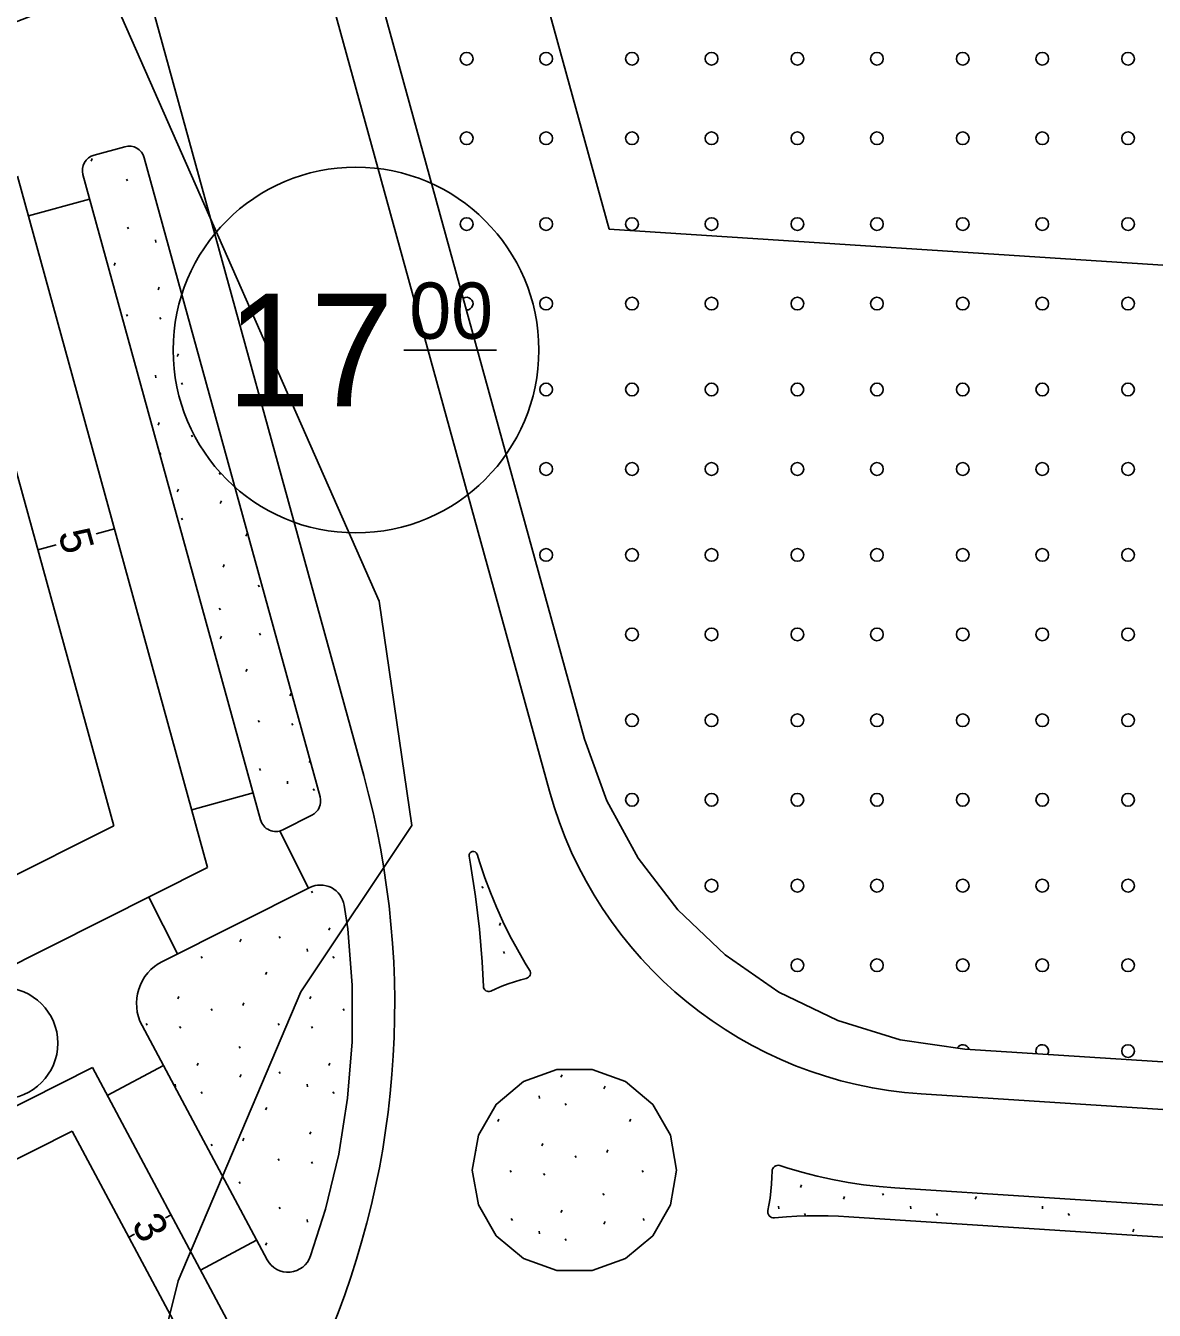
# Model space of a CAD drawing. Extents: x 419396 to 421519, y 4453567 to 4456767.
# Drawn here: x 420968.5 to 421039.5, y 4454627.8 to 4454708.6 of the extents above; entities that cross this region are included whole.
import ezdxf

# ---------------------------------------------------------------- set-up
doc = ezdxf.new("R2010")
doc.units = 0
for name, color, linetype in [('0_KADASTRO', 7, 'Continuous'), ('Level 20', 7, 'Continuous'), ('Level 28', 7, 'Continuous'), ('Level 29', 7, 'Continuous'), ('Level 41', 7, 'Continuous'), ('Level 43', 7, 'Continuous'), ('Level 55', 7, 'Continuous'), ('Level 58', 7, 'Continuous'), ('Level 62', 7, 'Continuous')]:
    doc.layers.add(name, color=color, linetype=linetype)

msp = doc.modelspace()

# ---------------------------------------------------------------- linework, layer by layer
at = {"layer": '0_KADASTRO'}
msp.add_lwpolyline([(420970.25, 4454598.21), (420978.09, 4454629.67), (420985.81, 4454647.83), (420992.78, 4454658.3), (420990.74, 4454672.41), (420973.683, 4454711.074), (420973.63, 4454711.21), (420957.38, 4454751.82), (420949.17, 4454769.71), (421010.39, 4454774.36), (421028.563, 4454776.952), (421116.99, 4454780.91)], dxfattribs=at)
msp.add_lwpolyline([(420825.87, 4454662.23), (420828.17, 4454662.95), (420856.17, 4454670.85), (420866.72, 4454673.73), (420892.87, 4454681.75), (420899.17, 4454683.65), (420924.82, 4454692.32), (420973.683, 4454711.074), (420990.74, 4454672.41), (420992.78, 4454658.3), (420985.81, 4454647.83), (420978.09, 4454629.67), (420970.25, 4454598.21), (420955.24, 4454588.12), (420920.19, 4454567.78), (420912.5, 4454600.93), (420905.177, 4454628.047), (420892.96, 4454667.25), (420873.18, 4454657.62), (420849.59, 4454646.37), (420826.56, 4454642.02)], close=True, dxfattribs=at)
at = {"layer": 'Level 20'}
for p, q in [((421005.199, 4454695.804), (420987.869, 4454758.776)), ((421074.366, 4454691.311), (421005.199, 4454695.804)), ((420964.49, 4454692.979), (420974.038, 4454658.284)), ((420974.085, 4454676.958), (420972.928, 4454676.64)), ((420969.264, 4454675.632), (420970.421, 4454675.95)), ((420974.038, 4454658.284), (420919.222, 4454630.8)), ((420920.123, 4454613.353), (420971.435, 4454639.08)), ((420978.56, 4454625.739), (420971.435, 4454639.08)), ((420977.644, 4454633.823), (420977.291, 4454633.635)), ((420974.997, 4454632.41), (420975.35, 4454632.598))]:
    msp.add_line(p, q, dxfattribs=at)
at = {"layer": 'Level 28'}
for p, q in [((420972.804, 4454700.453), (420974.732, 4454700.983)), ((420975.961, 4454700.285), (420987.021, 4454660.1)), ((420972.105, 4454699.223), (420983.269, 4454658.656)), ((420968.67, 4454696.631), (420972.526, 4454697.692)), ((420978.948, 4454659.282), (420982.805, 4454660.343)), ((420986.505, 4454658.941), (420984.682, 4454658.027)), ((420986.285, 4454654.356), (420984.492, 4454657.932)), ((420986.367, 4454654.398), (420977.097, 4454649.75)), ((420978.043, 4454650.224), (420976.25, 4454653.799)), ((420988.756, 4454651.805), (420988.524, 4454653.288)), ((420989.031, 4454648.258), (420988.756, 4454651.805)), ((420989.029, 4454644.701), (420989.031, 4454648.258)), ((420983.688, 4454630.995), (420975.819, 4454645.727)), ((420988.749, 4454641.154), (420989.029, 4454644.701)), ((420972.703, 4454643.072), (420982.656, 4454624.437)), ((420973.633, 4454641.329), (420977.162, 4454643.214)), ((420988.194, 4454637.64), (420988.749, 4454641.154)), ((420987.367, 4454634.181), (420988.194, 4454637.64)), ((420986.417, 4454631.239), (420987.367, 4454634.181)), ((420983.029, 4454632.229), (420979.501, 4454630.344))]:
    msp.add_line(p, q, dxfattribs=at)
for centre, radius, start, end in [((420973.069, 4454699.489), 1, 105.38745, 195.38745), ((420974.997, 4454700.019), 1, 15.38745, 105.38745), ((420986.056, 4454659.835), 1, 296.6285, 15.38745), ((420984.234, 4454658.921), 1, 195.38745, 296.6285), ((420987.04, 4454653.055), 1.502, 8.89912, 116.6285), ((420978.418, 4454647.116), 2.947, 116.6285, 208.10831), ((420985.001, 4454631.696), 1.488, 208.10831, 342.08913)]:
    msp.add_arc(centre, radius, start, end, dxfattribs=at)
at = {"layer": 'Level 29'}
for p, q in [((421003.655, 4454663.725), (420975.535, 4454765.902)), ((420967.983, 4454699.126), (420979.947, 4454655.653)), ((421005.048, 4454659.859), (421003.655, 4454663.725)), ((421007.02, 4454656.255), (421005.048, 4454659.859)), ((421009.524, 4454652.997), (421007.02, 4454656.255)), ((420979.947, 4454655.653), (420916.009, 4454623.596)), ((421012.5, 4454650.163), (421009.524, 4454652.997)), ((421015.876, 4454647.822), (421012.5, 4454650.163)), ((421019.573, 4454646.029), (421015.876, 4454647.822)), ((421023.503, 4454644.827), (421019.573, 4454646.029)), ((421027.57, 4454644.245), (421023.503, 4454644.827)), ((421081.103, 4454640.767), (421027.57, 4454644.245)), ((420917.819, 4454615.554), (420972.703, 4454643.072))]:
    msp.add_line(p, q, dxfattribs=at)
at = {"layer": 'Level 41'}
for p, q in [((420972.621, 4454700.081), (420972.692, 4454700.241)), ((420974.841, 4454698.944), (420974.912, 4454698.837)), ((420974.908, 4454695.914), (420974.979, 4454695.807)), ((420976.666, 4454695.123), (420976.684, 4454694.963)), ((420974.059, 4454693.509), (420974.131, 4454693.669)), ((420976.831, 4454691.979), (420976.901, 4454692.139)), ((420974.841, 4454690.434), (420974.912, 4454690.327)), ((420976.94, 4454690.242), (420977.011, 4454690.135)), ((420978.037, 4454687.788), (420978.108, 4454687.947)), ((420976.666, 4454686.613), (420976.684, 4454686.453)), ((420978.296, 4454686.143), (420978.366, 4454686.036)), ((420976.831, 4454683.469), (420976.901, 4454683.629)), ((420978.926, 4454682.853), (420978.997, 4454682.747)), ((420976.94, 4454681.732), (420977.011, 4454681.625)), ((420980.678, 4454680.471), (420980.749, 4454680.364)), ((420978.037, 4454679.278), (420978.108, 4454679.437)), ((420980.736, 4454678.549), (420980.808, 4454678.709)), ((420978.296, 4454677.633), (420978.366, 4454677.526)), ((420982.352, 4454676.489), (420982.424, 4454676.649)), ((420980.914, 4454674.551), (420980.985, 4454674.711)), ((420978.972, 4454674.273), (420978.997, 4454674.237)), ((420983.134, 4454673.414), (420983.205, 4454673.307)), ((420980.678, 4454671.961), (420980.749, 4454671.854)), ((420980.736, 4454670.039), (420980.808, 4454670.199)), ((420983.201, 4454670.384), (420983.272, 4454670.277)), ((420982.352, 4454667.979), (420982.424, 4454668.139)), ((420985.124, 4454666.449), (420985.194, 4454666.609)), ((420983.134, 4454664.904), (420983.205, 4454664.797)), ((420985.233, 4454664.712), (420985.304, 4454664.605)), ((420983.201, 4454661.874), (420983.272, 4454661.767)), ((420986.33, 4454662.258), (420986.39, 4454662.394)), ((420984.959, 4454661.083), (420984.977, 4454660.923)), ((420986.589, 4454660.613), (420986.659, 4454660.506)), ((420997.201, 4454654.465), (420997.272, 4454654.358)), ((420986.474, 4454654.167), (420986.545, 4454654.06)), ((420998.298, 4454652.011), (420998.369, 4454652.17)), ((420981.977, 4454650.984), (420982.049, 4454651.144)), ((420984.442, 4454651.329), (420984.513, 4454651.222)), ((420987.571, 4454651.713), (420987.642, 4454651.872)), ((420986.2, 4454650.538), (420986.218, 4454650.378)), ((420998.557, 4454650.366), (420998.627, 4454650.259)), ((420979.537, 4454650.068), (420979.607, 4454649.961)), ((420987.83, 4454650.068), (420987.9, 4454649.961)), ((420983.593, 4454648.924), (420983.665, 4454649.084)), ((420978.072, 4454647.394), (420978.142, 4454647.554)), ((420982.155, 4454646.986), (420982.226, 4454647.146)), ((420986.365, 4454647.394), (420986.435, 4454647.554)), ((420980.167, 4454646.778), (420980.238, 4454646.672)), ((420988.46, 4454646.778), (420988.531, 4454646.672)), ((420976.082, 4454645.849), (420976.153, 4454645.742)), ((420978.181, 4454645.657), (420978.252, 4454645.55)), ((420984.375, 4454645.849), (420984.446, 4454645.742)), ((420986.474, 4454645.657), (420986.545, 4454645.55)), ((420981.919, 4454644.396), (420981.99, 4454644.289)), ((420979.278, 4454643.203), (420979.349, 4454643.362)), ((420987.571, 4454643.203), (420987.642, 4454643.362)), ((420981.977, 4454642.474), (420982.049, 4454642.634)), ((420984.442, 4454642.819), (420984.513, 4454642.712)), ((421002.171, 4454642.471), (421002.242, 4454642.63)), ((420977.907, 4454642.028), (420977.925, 4454641.868)), ((420979.537, 4454641.558), (420979.607, 4454641.451)), ((420986.2, 4454642.028), (420986.218, 4454641.868)), ((420987.83, 4454641.558), (420987.9, 4454641.451)), ((421004.87, 4454641.742), (421004.942, 4454641.902)), ((421000.8, 4454641.296), (421000.818, 4454641.136)), ((421002.43, 4454640.826), (421002.5, 4454640.719)), ((420983.593, 4454640.414), (420983.665, 4454640.574)), ((420998.193, 4454639.682), (420998.265, 4454639.842)), ((421006.486, 4454639.682), (421006.558, 4454639.842)), ((420986.365, 4454638.884), (420986.435, 4454639.044)), ((420980.167, 4454638.268), (420980.238, 4454638.162)), ((420982.155, 4454638.476), (420982.226, 4454638.636)), ((421000.965, 4454638.152), (421001.035, 4454638.312)), ((420996.808, 4454637.863), (420996.826, 4454637.904)), ((421003.06, 4454637.536), (421003.131, 4454637.43)), ((421005.048, 4454637.744), (421005.119, 4454637.904)), ((420984.375, 4454637.339), (420984.446, 4454637.232)), ((420986.474, 4454637.147), (420986.545, 4454637.04)), ((420998.975, 4454636.607), (420999.046, 4454636.5)), ((421007.268, 4454636.607), (421007.339, 4454636.5)), ((420981.919, 4454635.886), (420981.99, 4454635.779)), ((421001.074, 4454636.415), (421001.145, 4454636.308)), ((421009.367, 4454636.415), (421009.396, 4454636.371)), ((421004.812, 4454635.154), (421004.883, 4454635.047)), ((421017.23, 4454635.537), (421017.301, 4454635.696)), ((421019.929, 4454634.808), (421020.001, 4454634.968)), ((421022.394, 4454635.153), (421022.465, 4454635.046)), ((421028.222, 4454634.808), (421028.294, 4454634.968)), ((420984.442, 4454634.309), (420984.513, 4454634.202)), ((421015.859, 4454634.362), (421015.877, 4454634.202)), ((421024.152, 4454634.362), (421024.17, 4454634.202)), ((421032.445, 4454634.362), (421032.463, 4454634.202)), ((420982.035, 4454634.092), (420982.049, 4454634.124)), ((420986.2, 4454633.518), (420986.218, 4454633.358)), ((420999.042, 4454633.577), (420999.113, 4454633.47)), ((421002.171, 4454633.961), (421002.242, 4454634.12)), ((421004.87, 4454633.232), (421004.942, 4454633.392)), ((421007.335, 4454633.577), (421007.406, 4454633.47)), ((421017.489, 4454633.892), (421017.559, 4454633.785)), ((421025.782, 4454633.892), (421025.852, 4454633.785)), ((421034.075, 4454633.892), (421034.145, 4454633.785)), ((421000.8, 4454632.786), (421000.818, 4454632.626)), ((421038.131, 4454632.748), (421038.203, 4454632.908)), ((420983.593, 4454631.904), (420983.665, 4454632.064)), ((421002.43, 4454632.316), (421002.5, 4454632.209))]:
    msp.add_line(p, q, dxfattribs=at)
at = {"layer": 'Level 43'}
for centre in [(420996.237, 4454706.514), (421001.237, 4454706.514), (421006.637, 4454706.514), (421011.637, 4454706.514), (421017.037, 4454706.514), (421022.037, 4454706.514), (421027.437, 4454706.514), (421032.437, 4454706.514), (421037.837, 4454706.514), (420996.237, 4454701.514), (421001.237, 4454701.514), (421006.637, 4454701.514), (421011.637, 4454701.514), (421017.037, 4454701.514), (421022.037, 4454701.514), (421027.437, 4454701.514), (421032.437, 4454701.514), (421037.837, 4454701.514), (420996.237, 4454696.114), (421001.237, 4454696.114), (421006.637, 4454696.114), (421011.637, 4454696.114), (421017.037, 4454696.114), (421022.037, 4454696.114), (421027.437, 4454696.114), (421032.437, 4454696.114), (421037.837, 4454696.114), (421001.237, 4454691.114), (421006.637, 4454691.114), (421011.637, 4454691.114), (421017.037, 4454691.114), (421022.037, 4454691.114), (421027.437, 4454691.114), (421032.437, 4454691.114), (421037.837, 4454691.114), (421001.237, 4454685.714), (421006.637, 4454685.714), (421011.637, 4454685.714), (421017.037, 4454685.714), (421022.037, 4454685.714), (421027.437, 4454685.714), (421032.437, 4454685.714), (421037.837, 4454685.714), (421001.237, 4454680.714), (421006.637, 4454680.714), (421011.637, 4454680.714), (421017.037, 4454680.714), (421022.037, 4454680.714), (421027.437, 4454680.714), (421032.437, 4454680.714), (421037.837, 4454680.714), (421001.237, 4454675.314), (421006.637, 4454675.314), (421011.637, 4454675.314), (421017.037, 4454675.314), (421022.037, 4454675.314), (421027.437, 4454675.314), (421032.437, 4454675.314), (421037.837, 4454675.314), (421006.637, 4454670.314), (421011.637, 4454670.314), (421017.037, 4454670.314), (421022.037, 4454670.314), (421027.437, 4454670.314), (421032.437, 4454670.314), (421037.837, 4454670.314), (421006.637, 4454664.914), (421011.637, 4454664.914), (421017.037, 4454664.914), (421022.037, 4454664.914), (421027.437, 4454664.914), (421032.437, 4454664.914), (421037.837, 4454664.914), (421006.637, 4454659.914), (421011.637, 4454659.914), (421017.037, 4454659.914), (421022.037, 4454659.914), (421027.437, 4454659.914), (421032.437, 4454659.914), (421037.837, 4454659.914), (421011.637, 4454654.514), (421017.037, 4454654.514), (421022.037, 4454654.514), (421027.437, 4454654.514), (421032.437, 4454654.514), (421037.837, 4454654.514), (421017.037, 4454649.514), (421022.037, 4454649.514), (421027.437, 4454649.514), (421032.437, 4454649.514), (421037.837, 4454649.514), (421037.837, 4454644.114)]:
    msp.add_circle(centre, 0.4, dxfattribs=at)
for centre, start, end in [((420996.237, 4454691.114), 268.74999, 122.02475), ((421027.437, 4454644.114), 16.80102, 149.92375), ((421032.437, 4454644.114), 328.90104, 203.66434)]:
    msp.add_arc(centre, 0.4, start, end, dxfattribs=at)
at = {"layer": 'Level 55'}
msp.add_circle((420967.024, 4454644.61), 3.5, dxfattribs=at)
at = {"layer": 'Level 58'}
msp.add_line((420992.281, 4454688.197), (420998.114, 4454688.197), dxfattribs=at)
msp.add_circle((420989.275, 4454688.197), 11.5, dxfattribs=at)
at = {"layer": 'Level 62'}
for p, q in [((420969.2, 4454777.617), (421001.443, 4454660.458)), ((420958.515, 4454774.988), (420989.766, 4454661.433)), ((420996.489, 4454655.877), (420996.396, 4454656.37)), ((420997.063, 4454655.949), (420996.89, 4454656.494)), ((420996.801, 4454653.838), (420996.489, 4454655.877)), ((420997.063, 4454655.949), (420997.38, 4454655.008)), ((420997.38, 4454655.008), (420997.728, 4454654.078)), ((420997.043, 4454651.79), (420996.801, 4454653.838)), ((420997.728, 4454654.078), (420998.107, 4454653.161)), ((420998.107, 4454653.161), (420998.517, 4454652.256)), ((420998.517, 4454652.256), (420998.957, 4454651.367)), ((420997.214, 4454649.734), (420997.043, 4454651.79)), ((420998.957, 4454651.367), (420999.427, 4454650.492)), ((420999.427, 4454650.492), (420999.927, 4454649.634)), ((420997.289, 4454648.175), (420997.214, 4454649.734)), ((420999.927, 4454649.634), (421000.192, 4454649.211)), ((420998.069, 4454648.032), (420997.755, 4454647.89)), ((420998.455, 4454648.192), (420998.069, 4454648.032)), ((420998.846, 4454648.339), (420998.455, 4454648.192)), ((420999.242, 4454648.473), (420998.846, 4454648.339)), ((420999.643, 4454648.593), (420999.242, 4454648.473)), ((420999.984, 4454648.683), (420999.643, 4454648.593)), ((421082.761, 4454637.656), (421024.815, 4454641.421)), ((421015.938, 4454636.914), (421016.375, 4454636.77)), ((421016.375, 4454636.77), (421017.325, 4454636.493)), ((421015.411, 4454635.75), (421015.435, 4454636.193)), ((421015.435, 4454636.193), (421015.442, 4454636.561)), ((421017.325, 4454636.493), (421018.283, 4454636.248)), ((421018.283, 4454636.248), (421019.25, 4454636.036)), ((421019.25, 4454636.036), (421020.222, 4454635.856)), ((421020.222, 4454635.856), (421021.201, 4454635.709)), ((421015.317, 4454634.869), (421015.372, 4454635.308)), ((421015.372, 4454635.308), (421015.411, 4454635.75)), ((421021.201, 4454635.709), (421022.183, 4454635.596)), ((421022.183, 4454635.596), (421023.169, 4454635.515)), ((421262.454, 4454619.971), (421023.169, 4454635.515)), ((421015.179, 4454634.093), (421015.246, 4454634.431)), ((421015.246, 4454634.431), (421015.317, 4454634.869)), ((421016.357, 4454633.687), (421015.598, 4454633.624)), ((421017.008, 4454633.726), (421016.357, 4454633.687)), ((421017.659, 4454633.75), (421017.008, 4454633.726)), ((421018.312, 4454633.76), (421017.659, 4454633.75)), ((421018.964, 4454633.754), (421018.312, 4454633.76)), ((421019.616, 4454633.734), (421018.964, 4454633.754)), ((421020.267, 4454633.699), (421019.616, 4454633.734)), ((421262.433, 4454617.968), (421020.267, 4454633.699))]:
    msp.add_line(p, q, dxfattribs=at)
msp.add_lwpolyline([(421009.443, 4454636.635), (421009.055, 4454638.832), (421007.94, 4454640.765), (421006.23, 4454642.2), (421004.133, 4454642.963), (421001.901, 4454642.963), (420999.804, 4454642.2), (420998.095, 4454640.765), (420996.979, 4454638.832), (420996.592, 4454636.635), (420996.979, 4454634.437), (420998.095, 4454632.504), (420999.804, 4454631.07), (421001.901, 4454630.307), (421004.133, 4454630.307), (421006.23, 4454631.07), (421007.94, 4454632.504), (421009.055, 4454634.437), (421009.443, 4454636.635)], dxfattribs=at)
for centre, radius, start, end in [((420937.338, 4454647.005), 54.377, 335.38663, 15.38745), ((421026.5, 4454667.354), 25.988, 195.38745, 266.2833), ((420996.647, 4454656.417), 0.255, 17.61343, 190.68576), ((420999.894, 4454649.024), 0.352, 284.79433, 32.13066), ((420997.619, 4454648.191), 0.33, 182.76842, 294.43354), ((421015.82, 4454636.554), 0.378, 71.81707, 178.98259), ((421015.565, 4454634.017), 0.394, 168.76266, 274.72249)]:
    msp.add_arc(centre, radius, start, end, dxfattribs=at)

# ---------------------------------------------------------------- texts
at = {"layer": 'Level 20'}
for s, rotation, p in [('5', 285.38746, (420970.533, 4454676.672)), ('3', 298.10831, (420975.124, 4454633.233))]:
    msp.add_text(s, height=2, rotation=rotation, dxfattribs=at).set_placement(p)
at = {"layer": 'Level 58'}
for s, height, p in [('00', 3.5355, (420992.634, 4454688.904)), ('17', 7.0711, (420981.144, 4454684.661))]:
    msp.add_text(s, height=height, dxfattribs=at).set_placement(p)

doc.saveas('drawing.dxf')
